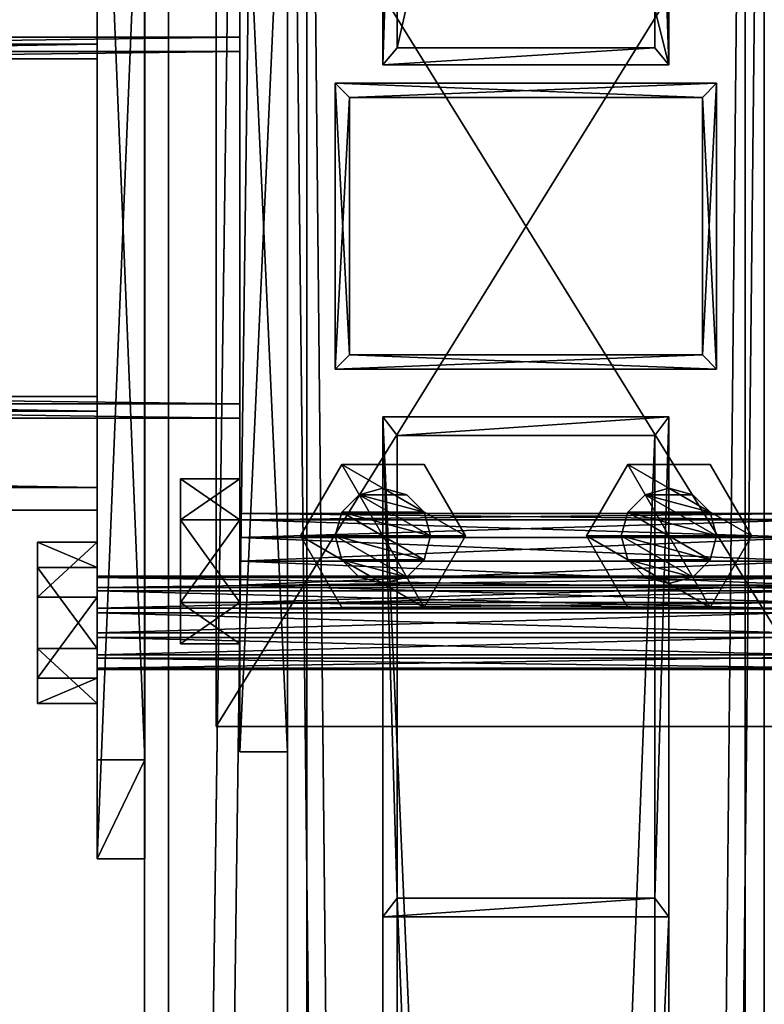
# Model space of a CAD drawing. Header units: millimetres. Extents: x -333 to 67333, y -930 to 39730.
# Tile 417 of 656: x 22194 to 22350, y 8987 to 9194. Entities that reach past the tile are written whole.
import ezdxf

# ---------------------------------------------------------------- set-up
doc = ezdxf.new("R2010")
doc.units = ezdxf.units.MM
for name, color, linetype in [('2', 7, 'Continuous'), ('3', 7, 'Continuous'), ('5', 7, 'Continuous'), ('6', 7, 'Continuous'), ('8', 7, 'Continuous'), ('95', 7, 'Continuous'), ('99', 7, 'Continuous')]:
    doc.layers.add(name, color=color, linetype=linetype)

msp = doc.modelspace()

# ---------------------------------------------------------------- meshes
at = {"layer": '2', "color": 20}
mesh = msp.add_polyface(dxfattribs=at)
corners = [(22337, 9177.3, 5014.92), (22337, 9123.3, 5003.44), (22337, 9123.3, 3539.41), (22337, 9177.3, 3539.41), (22263, 9123.3, 5003.44), (22263, 9123.3, 3539.41), (22263, 9177.3, 5014.92), (22263, 9177.3, 3539.41), (22340, 9180.3, 5015.55), (22260, 9180.3, 5015.55), (22260, 9180.3, 3539.41), (22340, 9180.3, 3539.41), (22260, 9120.3, 5002.8), (22260, 9120.3, 3539.41), (22340, 9120.3, 5002.8), (22340, 9120.3, 3539.41)]
mesh.append_faces([[corners[k] for k in face] for face in [(0, 2, 3, 3), (1, 5, 2, 2), (4, 7, 5, 5), (6, 3, 7, 7), (8, 10, 11, 11), (9, 13, 10, 10), (12, 15, 13, 13), (14, 11, 15, 15)]], dxfattribs={"vtx0": -1, "color": 20})
mesh.append_faces([[corners[k] for k in face] for face in [(9, 6, 12, 12), (6, 8, 0, 0), (0, 8, 1, 1), (12, 4, 14, 14), (4, 12, 6, 6), (14, 1, 8, 8), (11, 3, 15, 15), (3, 10, 7, 7), (7, 10, 5, 5), (15, 2, 13, 13), (2, 15, 3, 3), (13, 5, 10, 10)]], dxfattribs={"vtx0": -1, "vtx1": -1, "color": 20})
mesh.append_faces([[corners[k] for k in face] for face in [(6, 9, 8, 8), (14, 4, 1, 1), (3, 11, 10, 10), (13, 2, 5, 5)]], dxfattribs={"vtx0": -1, "vtx2": -1, "vtx3": -1, "color": 20})
mesh.append_faces([[corners[k] for k in face] for face in [(0, 1, 2, 2), (1, 4, 5, 5), (4, 6, 7, 7), (6, 0, 3, 3), (8, 9, 10, 10), (9, 12, 13, 13), (12, 14, 15, 15), (14, 8, 11, 11)]], dxfattribs={"vtx2": -1, "vtx3": -1, "color": 20})
mesh = msp.add_polyface(dxfattribs=at)
corners = [(22337, 9177.3, 3519.41), (22337, 9123.3, 3519.41), (22337, 9123.3, 3080), (22337, 9177.3, 3080), (22263, 9123.3, 3519.41), (22263, 9123.3, 3080), (22263, 9177.3, 3519.41), (22263, 9177.3, 3080), (22340, 9180.3, 3519.41), (22260, 9180.3, 3519.41), (22260, 9180.3, 3080), (22340, 9180.3, 3080), (22260, 9120.3, 3519.41), (22260, 9120.3, 3080), (22340, 9120.3, 3519.41), (22340, 9120.3, 3080)]
mesh.append_faces([[corners[k] for k in face] for face in [(0, 2, 3, 3), (1, 5, 2, 2), (4, 7, 5, 5), (6, 3, 7, 7), (8, 10, 11, 11), (9, 13, 10, 10), (12, 15, 13, 13), (14, 11, 15, 15)]], dxfattribs={"vtx0": -1, "color": 20})
mesh.append_faces([[corners[k] for k in face] for face in [(9, 6, 12, 12), (6, 8, 0, 0), (0, 8, 1, 1), (12, 4, 14, 14), (4, 12, 6, 6), (14, 1, 8, 8), (11, 3, 15, 15), (3, 10, 7, 7), (7, 10, 5, 5), (15, 2, 13, 13), (2, 15, 3, 3), (13, 5, 10, 10)]], dxfattribs={"vtx0": -1, "vtx1": -1, "color": 20})
mesh.append_faces([[corners[k] for k in face] for face in [(6, 9, 8, 8), (14, 4, 1, 1), (3, 11, 10, 10), (13, 2, 5, 5)]], dxfattribs={"vtx0": -1, "vtx2": -1, "vtx3": -1, "color": 20})
mesh.append_faces([[corners[k] for k in face] for face in [(0, 1, 2, 2), (1, 4, 5, 5), (4, 6, 7, 7), (6, 0, 3, 3), (8, 9, 10, 10), (9, 12, 13, 13), (12, 14, 15, 15), (14, 8, 11, 11)]], dxfattribs={"vtx2": -1, "vtx3": -1, "color": 20})
at = {"layer": '3', "color": 91}
mesh = msp.add_polyface(dxfattribs=at)
corners = [(22240, 9187, 2983), (22240, 9113, 2983), (16760, 9113, 2983), (16760, 9187, 2983), (22240, 9113, 3057), (16760, 9113, 3057), (22240, 9187, 3057), (16760, 9187, 3057), (22240, 9190, 2980), (22240, 9190, 3060), (16760, 9190, 3060), (16760, 9190, 2980), (22240, 9110, 3060), (16760, 9110, 3060), (22240, 9110, 2980), (16760, 9110, 2980)]
mesh.append_faces([[corners[k] for k in face] for face in [(0, 2, 3, 3), (1, 5, 2, 2), (4, 7, 5, 5), (6, 3, 7, 7), (8, 10, 11, 11), (9, 13, 10, 10), (12, 15, 13, 13), (14, 11, 15, 15)]], dxfattribs={"vtx0": -1, "color": 91})
mesh.append_faces([[corners[k] for k in face] for face in [(9, 6, 12, 12), (6, 8, 0, 0), (0, 8, 1, 1), (12, 4, 14, 14), (4, 12, 6, 6), (14, 1, 8, 8), (11, 3, 15, 15), (3, 10, 7, 7), (7, 10, 5, 5), (15, 2, 13, 13), (2, 15, 3, 3), (13, 5, 10, 10)]], dxfattribs={"vtx0": -1, "vtx1": -1, "color": 91})
mesh.append_faces([[corners[k] for k in face] for face in [(6, 9, 8, 8), (14, 4, 1, 1), (3, 11, 10, 10), (13, 2, 5, 5)]], dxfattribs={"vtx0": -1, "vtx2": -1, "vtx3": -1, "color": 91})
mesh.append_faces([[corners[k] for k in face] for face in [(0, 1, 2, 2), (1, 4, 5, 5), (4, 6, 7, 7), (6, 0, 3, 3), (8, 9, 10, 10), (9, 12, 13, 13), (12, 14, 15, 15), (14, 8, 11, 11)]], dxfattribs={"vtx2": -1, "vtx3": -1, "color": 91})
at = {"layer": '5', "color": 131}
mesh = msp.add_polyface(dxfattribs=at)
corners = [(22346, 185.3, 2984), (22254, 185.3, 2984), (22254, 9385, 2984), (22346, 9385, 2984), (22254, 185.3, 3076), (22254, 9385, 3076), (22346, 185.3, 3076), (22346, 9385, 3076), (22350, 185.3, 2980), (22350, 185.3, 3080), (22350, 9385, 3080), (22350, 9385, 2980), (22250, 185.3, 3080), (22250, 9385, 3080), (22250, 185.3, 2980), (22250, 9385, 2980)]
mesh.append_faces([[corners[k] for k in face] for face in [(0, 2, 3, 3), (1, 5, 2, 2), (4, 7, 5, 5), (6, 3, 7, 7), (8, 10, 11, 11), (9, 13, 10, 10), (12, 15, 13, 13), (14, 11, 15, 15)]], dxfattribs={"vtx0": -1, "color": 131})
mesh.append_faces([[corners[k] for k in face] for face in [(9, 6, 12, 12), (6, 8, 0, 0), (0, 8, 1, 1), (12, 4, 14, 14), (4, 12, 6, 6), (14, 1, 8, 8), (11, 3, 15, 15), (3, 10, 7, 7), (7, 10, 5, 5), (15, 2, 13, 13), (2, 15, 3, 3), (13, 5, 10, 10)]], dxfattribs={"vtx0": -1, "vtx1": -1, "color": 131})
mesh.append_faces([[corners[k] for k in face] for face in [(6, 9, 8, 8), (14, 4, 1, 1), (3, 11, 10, 10), (13, 2, 5, 5)]], dxfattribs={"vtx0": -1, "vtx2": -1, "vtx3": -1, "color": 131})
mesh.append_faces([[corners[k] for k in face] for face in [(0, 1, 2, 2), (1, 4, 5, 5), (4, 6, 7, 7), (6, 0, 3, 3), (8, 9, 10, 10), (9, 12, 13, 13), (12, 14, 15, 15), (14, 8, 11, 11)]], dxfattribs={"vtx2": -1, "vtx3": -1, "color": 131})
mesh = msp.add_polyface(dxfattribs=at)
corners = [(16790.02, 9114.57, 5036.37), (16790.02, 9204.56, 5055.5), (22210.03, 9204.56, 5055.5), (22210.03, 9114.57, 5036.37), (16790.02, 9185.43, 5145.49), (22210.03, 9185.43, 5145.49), (16790.02, 9095.44, 5126.36), (22210.03, 9095.44, 5126.36), (16790.02, 9111.49, 5031.63), (16790.02, 9090.7, 5129.44), (22210.03, 9090.7, 5129.44), (22210.03, 9111.49, 5031.63), (16790.02, 9188.51, 5150.24), (22210.03, 9188.51, 5150.24), (16790.02, 9209.3, 5052.42), (22210.03, 9209.3, 5052.42)]
mesh.append_faces([[corners[k] for k in face] for face in [(0, 2, 3, 3), (1, 5, 2, 2), (4, 7, 5, 5), (6, 3, 7, 7), (8, 10, 11, 11), (9, 13, 10, 10), (12, 15, 13, 13), (14, 11, 15, 15)]], dxfattribs={"vtx0": -1, "color": 131})
mesh.append_faces([[corners[k] for k in face] for face in [(9, 6, 12, 12), (6, 8, 0, 0), (0, 8, 1, 1), (12, 4, 14, 14), (4, 12, 6, 6), (11, 3, 15, 15), (3, 10, 7, 7), (13, 7, 10, 10)]], dxfattribs={"vtx0": -1, "vtx1": -1, "color": 131})
mesh.append_faces([[corners[k] for k in face] for face in [(6, 9, 8, 8), (1, 8, 14, 14), (14, 4, 1, 1), (3, 11, 10, 10), (15, 3, 2, 2), (2, 13, 15, 15), (13, 2, 5, 5), (13, 5, 7, 7)]], dxfattribs={"vtx0": -1, "vtx2": -1, "vtx3": -1, "color": 131})
mesh.append_faces([[corners[k] for k in face] for face in [(0, 1, 2, 2), (1, 4, 5, 5), (4, 6, 7, 7), (6, 0, 3, 3), (8, 9, 10, 10), (9, 12, 13, 13), (12, 14, 15, 15), (14, 8, 11, 11)]], dxfattribs={"vtx2": -1, "vtx3": -1, "color": 131})
at = {"layer": '6', "color": 2}
mesh = msp.add_polyface(dxfattribs=at)
corners = [(22380, 19380.14, 7183.53), (22220, 19380.14, 7183.53), (22220, 7954.94, 4755.1), (22380, 7954.94, 4755.1), (22380, 19380.14, 7347.1), (22380, 7921.68, 4911.61), (22220, 19380.14, 7347.1), (22220, 7921.68, 4911.61), (22225, 7953.9, 4759.99), (22375, 7953.9, 4759.99), (22375, 7922.72, 4906.72), (22225, 7922.72, 4906.72), (22375, 19380.14, 7188.64), (22375, 19380.14, 7341.99), (22225, 19380.14, 7188.64), (22225, 19380.14, 7341.99)]
mesh.append_faces([[corners[k] for k in face] for face in [(0, 2, 3, 3), (4, 3, 5, 5), (6, 5, 7, 7), (1, 7, 2, 2), (12, 10, 9, 9), (14, 9, 8, 8), (15, 8, 11, 11), (13, 11, 10, 10)]], dxfattribs={"vtx0": -1, "color": 2})
mesh.append_faces([[corners[k] for k in face] for face in [(2, 8, 3, 3), (8, 7, 11, 11), (11, 7, 10, 10), (3, 9, 5, 5), (9, 3, 8, 8), (5, 10, 7, 7), (0, 12, 1, 1), (12, 4, 13, 13), (13, 4, 15, 15), (1, 14, 6, 6), (14, 1, 12, 12), (6, 15, 4, 4)]], dxfattribs={"vtx0": -1, "vtx1": -1, "color": 2})
mesh.append_faces([[corners[k] for k in face] for face in [(8, 2, 7, 7), (5, 9, 10, 10), (12, 0, 4, 4), (6, 14, 15, 15)]], dxfattribs={"vtx0": -1, "vtx2": -1, "vtx3": -1, "color": 2})
mesh.append_faces([[corners[k] for k in face] for face in [(0, 1, 2, 2), (4, 0, 3, 3), (6, 4, 5, 5), (1, 6, 7, 7), (12, 13, 10, 10), (14, 12, 9, 9), (15, 14, 8, 8), (13, 15, 11, 11)]], dxfattribs={"vtx2": -1, "vtx3": -1, "color": 2})
at = {"layer": '8', "color": 253}
mesh = msp.add_polyface(dxfattribs=at)
corners = [(22273, 9489.49, 3427.29), (22327, 9489.49, 3427.29), (22327, 9274.72, 3080), (22273, 9274.72, 3080), (22327, 9426.56, 3466.21), (22327, 9187.72, 3080), (22273, 9426.56, 3466.21), (22273, 9187.72, 3080), (22270, 9492.05, 3425.71), (22270, 9424.01, 3467.79), (22270, 9184.19, 3080), (22270, 9278.25, 3080), (22330, 9424.01, 3467.79), (22330, 9184.19, 3080), (22330, 9492.05, 3425.71), (22330, 9278.25, 3080)]
mesh.append_faces([[corners[k] for k in face] for face in [(0, 2, 3, 3), (1, 5, 2, 2), (4, 7, 5, 5), (6, 3, 7, 7), (8, 10, 11, 11), (9, 13, 10, 10), (12, 15, 13, 13), (14, 11, 15, 15)]], dxfattribs={"vtx0": -1, "color": 253})
mesh.append_faces([[corners[k] for k in face] for face in [(9, 6, 12, 12), (6, 8, 0, 0), (0, 8, 1, 1), (12, 4, 14, 14), (4, 12, 6, 6), (14, 1, 8, 8), (11, 3, 15, 15), (3, 10, 7, 7), (7, 10, 5, 5), (15, 2, 13, 13), (2, 15, 3, 3), (13, 5, 10, 10)]], dxfattribs={"vtx0": -1, "vtx1": -1, "color": 253})
mesh.append_faces([[corners[k] for k in face] for face in [(6, 9, 8, 8), (14, 4, 1, 1), (3, 11, 10, 10), (13, 2, 5, 5)]], dxfattribs={"vtx0": -1, "vtx2": -1, "vtx3": -1, "color": 253})
mesh.append_faces([[corners[k] for k in face] for face in [(0, 1, 2, 2), (1, 4, 5, 5), (4, 6, 7, 7), (6, 0, 3, 3), (8, 9, 10, 10), (9, 12, 13, 13), (12, 14, 15, 15), (14, 8, 11, 11)]], dxfattribs={"vtx2": -1, "vtx3": -1, "color": 253})
mesh = msp.add_polyface(dxfattribs=at)
corners = [(22327, 7643.02, 4688.8), (22273, 7643.02, 4688.8), (22273, 9009.3, 3080), (22327, 9009.3, 3080), (22273, 7725.26, 4706.28), (22273, 9106.38, 3080), (22327, 7725.26, 4706.28), (22327, 9106.38, 3080), (22330, 7639.68, 4688.1), (22330, 7728.59, 4706.99), (22330, 9110.32, 3080), (22330, 9005.36, 3080), (22270, 7728.59, 4706.99), (22270, 9110.32, 3080), (22270, 7639.68, 4688.1), (22270, 9005.36, 3080)]
mesh.append_faces([[corners[k] for k in face] for face in [(0, 2, 3, 3), (1, 5, 2, 2), (4, 7, 5, 5), (6, 3, 7, 7), (8, 10, 11, 11), (9, 13, 10, 10), (12, 15, 13, 13), (14, 11, 15, 15)]], dxfattribs={"vtx0": -1, "color": 253})
mesh.append_faces([[corners[k] for k in face] for face in [(9, 6, 12, 12), (6, 8, 0, 0), (0, 8, 1, 1), (12, 4, 14, 14), (4, 12, 6, 6), (14, 1, 8, 8), (11, 3, 15, 15), (3, 10, 7, 7), (7, 10, 5, 5), (15, 2, 13, 13), (2, 15, 3, 3), (13, 5, 10, 10)]], dxfattribs={"vtx0": -1, "vtx1": -1, "color": 253})
mesh.append_faces([[corners[k] for k in face] for face in [(6, 9, 8, 8), (14, 4, 1, 1), (3, 11, 10, 10), (13, 2, 5, 5)]], dxfattribs={"vtx0": -1, "vtx2": -1, "vtx3": -1, "color": 253})
mesh.append_faces([[corners[k] for k in face] for face in [(0, 1, 2, 2), (1, 4, 5, 5), (4, 6, 7, 7), (6, 0, 3, 3), (8, 9, 10, 10), (9, 12, 13, 13), (12, 14, 15, 15), (14, 8, 11, 11)]], dxfattribs={"vtx2": -1, "vtx3": -1, "color": 253})
at = {"layer": '95', "color": 7}
mesh = msp.add_polyface(dxfattribs=at)
corners = [(22210.03, 9076.85, 5075.34), (22210.03, 9076.58, 5070.17), (22390.03, 9076.58, 5070.17), (22390.03, 9076.85, 5075.34), (22210.03, 9073.76, 5065.83), (22390.03, 9073.76, 5065.83), (22210.03, 9069.15, 5063.48), (22390.03, 9069.15, 5063.48), (22210.03, 9063.98, 5063.75), (22390.03, 9063.98, 5063.75), (22210.03, 9059.64, 5066.57), (22390.03, 9059.64, 5066.57), (22210.03, 9057.29, 5071.18), (22390.03, 9057.29, 5071.18), (22210.03, 9057.56, 5076.35), (22390.03, 9057.56, 5076.35), (22210.03, 9060.38, 5080.69), (22390.03, 9060.38, 5080.69), (22210.03, 9064.99, 5083.04), (22390.03, 9064.99, 5083.04), (22210.03, 9070.16, 5082.77), (22390.03, 9070.16, 5082.77), (22210.03, 9074.5, 5079.95), (22390.03, 9074.5, 5079.95), (22390.03, 9084.01, 5076.86), (22390.03, 9078.66, 5060.39), (22402.53, 9078.66, 5060.39), (22402.53, 9084.01, 5076.86), (22390.03, 9061.71, 5056.79), (22402.53, 9061.71, 5056.79), (22390.03, 9050.13, 5069.66), (22402.53, 9050.13, 5069.66), (22390.03, 9055.48, 5086.13), (22402.53, 9055.48, 5086.13), (22390.03, 9072.42, 5089.73), (22402.53, 9072.42, 5089.73), (22197.53, 9084.01, 5076.86), (22197.53, 9078.66, 5060.39), (22210.03, 9078.66, 5060.39), (22210.03, 9084.01, 5076.86), (22197.53, 9061.71, 5056.79), (22210.03, 9061.71, 5056.79), (22197.53, 9050.13, 5069.66), (22210.03, 9050.13, 5069.66), (22197.53, 9055.48, 5086.13), (22210.03, 9055.48, 5086.13), (22197.53, 9072.42, 5089.73), (22210.03, 9072.42, 5089.73), (22210.03, 9243.13, 5110.68), (22210.03, 9242.86, 5105.51), (22390.03, 9242.86, 5105.51), (22390.03, 9243.13, 5110.68), (22210.03, 9240.04, 5101.17), (22390.03, 9240.04, 5101.17), (22210.03, 9235.43, 5098.82), (22390.03, 9235.43, 5098.82), (22210.03, 9230.26, 5099.09), (22390.03, 9230.26, 5099.09), (22210.03, 9225.92, 5101.91), (22390.03, 9225.92, 5101.91), (22210.03, 9223.57, 5106.53), (22390.03, 9223.57, 5106.53), (22210.03, 9223.84, 5111.69), (22390.03, 9223.84, 5111.69), (22210.03, 9226.66, 5116.04), (22390.03, 9226.66, 5116.04), (22210.03, 9231.27, 5118.39), (22390.03, 9231.27, 5118.39), (22210.03, 9236.44, 5118.12), (22390.03, 9236.44, 5118.12), (22210.03, 9240.78, 5115.3), (22390.03, 9240.78, 5115.3), (22390.03, 9250.29, 5112.21), (22390.03, 9244.94, 5095.73), (22402.53, 9244.94, 5095.73), (22402.53, 9250.29, 5112.21), (22390.03, 9228, 5092.13), (22402.53, 9228, 5092.13), (22390.03, 9216.41, 5105), (22402.53, 9216.41, 5105), (22390.03, 9221.76, 5121.48), (22402.53, 9221.76, 5121.48), (22390.03, 9238.7, 5125.08), (22402.53, 9238.7, 5125.08), (22197.53, 9250.29, 5112.21), (22197.53, 9244.94, 5095.73), (22210.03, 9244.94, 5095.73), (22210.03, 9250.29, 5112.21), (22197.53, 9228, 5092.13), (22210.03, 9228, 5092.13), (22197.53, 9216.41, 5105), (22210.03, 9216.41, 5105), (22197.53, 9221.76, 5121.48), (22210.03, 9221.76, 5121.48), (22197.53, 9238.7, 5125.08), (22210.03, 9238.7, 5125.08)]
mesh.append_faces([[corners[k] for k in face] for face in [(0, 2, 3, 3), (1, 5, 2, 2), (4, 7, 5, 5), (6, 9, 7, 7), (8, 11, 9, 9), (10, 13, 11, 11), (12, 15, 13, 13), (14, 17, 15, 15), (16, 19, 17, 17), (18, 21, 19, 19), (20, 23, 21, 21), (22, 3, 23, 23), (4, 8, 6, 6), (16, 20, 18, 18), (23, 19, 21, 21), (9, 5, 7, 7), (24, 26, 27, 27), (25, 29, 26, 26), (28, 31, 29, 29), (30, 33, 31, 31), (32, 35, 33, 33), (34, 27, 35, 35), (25, 30, 28, 28), (32, 24, 34, 34), (27, 33, 35, 35), (31, 26, 29, 29), (36, 38, 39, 39), (37, 41, 38, 38), (40, 43, 41, 41), (42, 45, 43, 43), (44, 47, 45, 45), (46, 39, 47, 47), (37, 42, 40, 40), (44, 36, 46, 46), (39, 45, 47, 47), (43, 38, 41, 41), (48, 50, 51, 51), (49, 53, 50, 50), (52, 55, 53, 53), (54, 57, 55, 55), (56, 59, 57, 57), (58, 61, 59, 59), (60, 63, 61, 61), (62, 65, 63, 63), (64, 67, 65, 65), (66, 69, 67, 67), (68, 71, 69, 69), (70, 51, 71, 71), (52, 56, 54, 54), (64, 68, 66, 66), (71, 67, 69, 69), (57, 53, 55, 55), (72, 74, 75, 75), (73, 77, 74, 74), (76, 79, 77, 77), (78, 81, 79, 79), (80, 83, 81, 81), (82, 75, 83, 83), (73, 78, 76, 76), (80, 72, 82, 82), (75, 81, 83, 83), (79, 74, 77, 77), (84, 86, 87, 87), (85, 89, 86, 86), (88, 91, 89, 89), (90, 93, 91, 91), (92, 95, 93, 93), (94, 87, 95, 95), (85, 90, 88, 88), (92, 84, 94, 94), (87, 93, 95, 95), (91, 86, 89, 89)]], dxfattribs={"vtx0": -1, "color": 7})
mesh.append_faces([[corners[k] for k in face] for face in [(8, 4, 10, 10), (10, 1, 12, 12), (12, 0, 14, 14), (14, 22, 16, 16), (19, 23, 17, 17), (17, 23, 15, 15), (15, 3, 13, 13), (13, 5, 11, 11), (11, 5, 9, 9), (30, 24, 32, 32), (33, 26, 31, 31), (42, 37, 44, 44), (45, 39, 43, 43), (56, 52, 58, 58), (58, 49, 60, 60), (60, 48, 62, 62), (62, 70, 64, 64), (67, 71, 65, 65), (65, 71, 63, 63), (63, 51, 61, 61), (61, 53, 59, 59), (59, 53, 57, 57), (78, 72, 80, 80), (81, 74, 79, 79), (90, 85, 92, 92), (93, 87, 91, 91)]], dxfattribs={"vtx0": -1, "vtx1": -1, "color": 7})
mesh.append_faces([[corners[k] for k in face] for face in [(10, 4, 1, 1), (12, 1, 0, 0), (14, 0, 22, 22), (16, 22, 20, 20), (15, 23, 3, 3), (13, 3, 2, 2), (13, 2, 5, 5), (30, 25, 24, 24), (33, 27, 26, 26), (44, 37, 36, 36), (43, 39, 38, 38), (58, 52, 49, 49), (60, 49, 48, 48), (62, 48, 70, 70), (64, 70, 68, 68), (63, 71, 51, 51), (61, 51, 50, 50), (61, 50, 53, 53), (78, 73, 72, 72), (81, 75, 74, 74), (92, 85, 84, 84), (91, 87, 86, 86)]], dxfattribs={"vtx0": -1, "vtx2": -1, "vtx3": -1, "color": 7})
mesh.append_faces([[corners[k] for k in face] for face in [(0, 1, 2, 2), (1, 4, 5, 5), (4, 6, 7, 7), (6, 8, 9, 9), (8, 10, 11, 11), (10, 12, 13, 13), (12, 14, 15, 15), (14, 16, 17, 17), (16, 18, 19, 19), (18, 20, 21, 21), (20, 22, 23, 23), (22, 0, 3, 3), (24, 25, 26, 26), (25, 28, 29, 29), (28, 30, 31, 31), (30, 32, 33, 33), (32, 34, 35, 35), (34, 24, 27, 27), (36, 37, 38, 38), (37, 40, 41, 41), (40, 42, 43, 43), (42, 44, 45, 45), (44, 46, 47, 47), (46, 36, 39, 39), (48, 49, 50, 50), (49, 52, 53, 53), (52, 54, 55, 55), (54, 56, 57, 57), (56, 58, 59, 59), (58, 60, 61, 61), (60, 62, 63, 63), (62, 64, 65, 65), (64, 66, 67, 67), (66, 68, 69, 69), (68, 70, 71, 71), (70, 48, 51, 51), (72, 73, 74, 74), (73, 76, 77, 77), (76, 78, 79, 79), (78, 80, 81, 81), (80, 82, 83, 83), (82, 72, 75, 75), (84, 85, 86, 86), (85, 88, 89, 89), (88, 90, 91, 91), (90, 92, 93, 93), (92, 94, 95, 95), (94, 84, 87, 87)]], dxfattribs={"vtx2": -1, "vtx3": -1, "color": 7})
mesh = msp.add_polyface(dxfattribs=at)
corners = [(22240, 9090, 3020), (22240, 9088.66, 3015), (22360, 9088.66, 3015), (22360, 9090, 3020), (22240, 9085, 3011.34), (22360, 9085, 3011.34), (22240, 9080, 3010), (22360, 9080, 3010), (22240, 9075, 3011.34), (22360, 9075, 3011.34), (22240, 9071.34, 3015), (22360, 9071.34, 3015), (22240, 9070, 3020), (22360, 9070, 3020), (22240, 9071.34, 3025), (22360, 9071.34, 3025), (22240, 9075, 3028.66), (22360, 9075, 3028.66), (22240, 9080, 3030), (22360, 9080, 3030), (22240, 9085, 3028.66), (22360, 9085, 3028.66), (22240, 9088.66, 3025), (22360, 9088.66, 3025), (22360, 9097.32, 3020), (22360, 9088.66, 3005), (22372.5, 9088.66, 3005), (22372.5, 9097.32, 3020), (22360, 9071.34, 3005), (22372.5, 9071.34, 3005), (22360, 9062.68, 3020), (22372.5, 9062.68, 3020), (22360, 9071.34, 3035), (22372.5, 9071.34, 3035), (22360, 9088.66, 3035), (22372.5, 9088.66, 3035), (22227.5, 9097.32, 3020), (22227.5, 9088.66, 3005), (22240, 9088.66, 3005), (22240, 9097.32, 3020), (22227.5, 9071.34, 3005), (22240, 9071.34, 3005), (22227.5, 9062.68, 3020), (22240, 9062.68, 3020), (22227.5, 9071.34, 3035), (22240, 9071.34, 3035), (22227.5, 9088.66, 3035), (22240, 9088.66, 3035), (22240, 9230, 3020), (22240, 9228.66, 3015), (22360, 9228.66, 3015), (22360, 9230, 3020), (22240, 9225, 3011.34), (22360, 9225, 3011.34), (22240, 9220, 3010), (22360, 9220, 3010), (22240, 9215, 3011.34), (22360, 9215, 3011.34), (22240, 9211.34, 3015), (22360, 9211.34, 3015), (22240, 9210, 3020), (22360, 9210, 3020), (22240, 9211.34, 3025), (22360, 9211.34, 3025), (22240, 9215, 3028.66), (22360, 9215, 3028.66), (22240, 9220, 3030), (22360, 9220, 3030), (22240, 9225, 3028.66), (22360, 9225, 3028.66), (22240, 9228.66, 3025), (22360, 9228.66, 3025), (22360, 9237.32, 3020), (22360, 9228.66, 3005), (22372.5, 9228.66, 3005), (22372.5, 9237.32, 3020), (22360, 9211.34, 3005), (22372.5, 9211.34, 3005), (22360, 9202.68, 3020), (22372.5, 9202.68, 3020), (22360, 9211.34, 3035), (22372.5, 9211.34, 3035), (22360, 9228.66, 3035), (22372.5, 9228.66, 3035), (22227.5, 9237.32, 3020), (22227.5, 9228.66, 3005), (22240, 9228.66, 3005), (22240, 9237.32, 3020), (22227.5, 9211.34, 3005), (22240, 9211.34, 3005), (22227.5, 9202.68, 3020), (22240, 9202.68, 3020), (22227.5, 9211.34, 3035), (22240, 9211.34, 3035), (22227.5, 9228.66, 3035), (22240, 9228.66, 3035)]
mesh.append_faces([[corners[k] for k in face] for face in [(0, 2, 3, 3), (1, 5, 2, 2), (4, 7, 5, 5), (6, 9, 7, 7), (8, 11, 9, 9), (10, 13, 11, 11), (12, 15, 13, 13), (14, 17, 15, 15), (16, 19, 17, 17), (18, 21, 19, 19), (20, 23, 21, 21), (22, 3, 23, 23), (4, 8, 6, 6), (16, 20, 18, 18), (23, 19, 21, 21), (11, 7, 9, 9), (24, 26, 27, 27), (25, 29, 26, 26), (28, 31, 29, 29), (30, 33, 31, 31), (32, 35, 33, 33), (34, 27, 35, 35), (25, 30, 28, 28), (32, 24, 34, 34), (27, 33, 35, 35), (31, 26, 29, 29), (36, 38, 39, 39), (37, 41, 38, 38), (40, 43, 41, 41), (42, 45, 43, 43), (44, 47, 45, 45), (46, 39, 47, 47), (37, 42, 40, 40), (44, 36, 46, 46), (39, 45, 47, 47), (43, 38, 41, 41), (48, 50, 51, 51), (49, 53, 50, 50), (52, 55, 53, 53), (54, 57, 55, 55), (56, 59, 57, 57), (58, 61, 59, 59), (60, 63, 61, 61), (62, 65, 63, 63), (64, 67, 65, 65), (66, 69, 67, 67), (68, 71, 69, 69), (70, 51, 71, 71), (52, 56, 54, 54), (64, 68, 66, 66), (71, 67, 69, 69), (59, 55, 57, 57), (72, 74, 75, 75), (73, 77, 74, 74), (76, 79, 77, 77), (78, 81, 79, 79), (80, 83, 81, 81), (82, 75, 83, 83), (73, 78, 76, 76), (80, 72, 82, 82), (75, 81, 83, 83), (79, 74, 77, 77), (84, 86, 87, 87), (85, 89, 86, 86), (88, 91, 89, 89), (90, 93, 91, 91), (92, 95, 93, 93), (94, 87, 95, 95), (85, 90, 88, 88), (92, 84, 94, 94), (87, 93, 95, 95), (91, 86, 89, 89)]], dxfattribs={"vtx0": -1, "color": 7})
mesh.append_faces([[corners[k] for k in face] for face in [(8, 4, 10, 10), (10, 4, 12, 12), (12, 0, 14, 14), (14, 22, 16, 16), (19, 23, 17, 17), (17, 3, 15, 15), (15, 2, 13, 13), (13, 5, 11, 11), (30, 24, 32, 32), (33, 26, 31, 31), (42, 36, 44, 44), (45, 38, 43, 43), (56, 52, 58, 58), (58, 49, 60, 60), (60, 48, 62, 62), (62, 70, 64, 64), (67, 71, 65, 65), (65, 51, 63, 63), (63, 50, 61, 61), (61, 53, 59, 59), (78, 72, 80, 80), (81, 74, 79, 79), (90, 84, 92, 92), (93, 86, 91, 91)]], dxfattribs={"vtx0": -1, "vtx1": -1, "color": 7})
mesh.append_faces([[corners[k] for k in face] for face in [(12, 4, 1, 1), (12, 1, 0, 0), (14, 0, 22, 22), (16, 22, 20, 20), (17, 23, 3, 3), (15, 3, 2, 2), (13, 2, 5, 5), (11, 5, 7, 7), (30, 25, 24, 24), (33, 27, 26, 26), (42, 37, 36, 36), (45, 39, 38, 38), (58, 52, 49, 49), (60, 49, 48, 48), (62, 48, 70, 70), (64, 70, 68, 68), (65, 71, 51, 51), (63, 51, 50, 50), (61, 50, 53, 53), (59, 53, 55, 55), (78, 73, 72, 72), (81, 75, 74, 74), (90, 85, 84, 84), (93, 87, 86, 86)]], dxfattribs={"vtx0": -1, "vtx2": -1, "vtx3": -1, "color": 7})
mesh.append_faces([[corners[k] for k in face] for face in [(0, 1, 2, 2), (1, 4, 5, 5), (4, 6, 7, 7), (6, 8, 9, 9), (8, 10, 11, 11), (10, 12, 13, 13), (12, 14, 15, 15), (14, 16, 17, 17), (16, 18, 19, 19), (18, 20, 21, 21), (20, 22, 23, 23), (22, 0, 3, 3), (24, 25, 26, 26), (25, 28, 29, 29), (28, 30, 31, 31), (30, 32, 33, 33), (32, 34, 35, 35), (34, 24, 27, 27), (36, 37, 38, 38), (37, 40, 41, 41), (40, 42, 43, 43), (42, 44, 45, 45), (44, 46, 47, 47), (46, 36, 39, 39), (48, 49, 50, 50), (49, 52, 53, 53), (52, 54, 55, 55), (54, 56, 57, 57), (56, 58, 59, 59), (58, 60, 61, 61), (60, 62, 63, 63), (62, 64, 65, 65), (64, 66, 67, 67), (66, 68, 69, 69), (68, 70, 71, 71), (70, 48, 51, 51), (72, 73, 74, 74), (73, 76, 77, 77), (76, 78, 79, 79), (78, 80, 81, 81), (80, 82, 83, 83), (82, 72, 75, 75), (84, 85, 86, 86), (85, 88, 89, 89), (88, 90, 91, 91), (90, 92, 93, 93), (92, 94, 95, 95), (94, 84, 87, 87)]], dxfattribs={"vtx2": -1, "vtx3": -1, "color": 7})
mesh = msp.add_polyface(dxfattribs=at)
corners = [(22270, 9075.3, 3519.41), (22265, 9076.64, 3519.41), (22265, 9076.64, 3539.41), (22270, 9075.3, 3539.41), (22261.34, 9080.3, 3519.41), (22261.34, 9080.3, 3539.41), (22260, 9085.3, 3519.41), (22260, 9085.3, 3539.41), (22261.34, 9090.3, 3519.41), (22261.34, 9090.3, 3539.41), (22265, 9093.96, 3519.41), (22265, 9093.96, 3539.41), (22270, 9095.3, 3519.41), (22270, 9095.3, 3539.41), (22275, 9076.64, 3519.41), (22278.66, 9080.3, 3519.41), (22280, 9085.3, 3519.41), (22278.66, 9090.3, 3519.41), (22280, 9085.3, 3539.41), (22278.66, 9080.3, 3539.41), (22275, 9076.64, 3539.41), (22278.66, 9070.3, 3539.41), (22261.34, 9070.3, 3539.41), (22261.34, 9070.3, 3551.91), (22252.68, 9085.3, 3539.41), (22252.68, 9085.3, 3551.91), (22261.34, 9100.3, 3539.41), (22261.34, 9100.3, 3551.91), (22278.66, 9100.3, 3551.91), (22287.32, 9085.3, 3539.41), (22278.66, 9070.3, 3551.91), (22278.66, 9070.3, 3506.91), (22261.34, 9070.3, 3506.91), (22261.34, 9070.3, 3519.41), (22252.68, 9085.3, 3506.91), (22252.68, 9085.3, 3519.41), (22261.34, 9100.3, 3506.91), (22261.34, 9100.3, 3519.41), (22278.66, 9100.3, 3519.41), (22287.32, 9085.3, 3506.91), (22278.66, 9070.3, 3519.41)]
mesh.append_faces([[corners[k] for k in face] for face in [(0, 2, 3, 3), (1, 5, 2, 2), (4, 7, 5, 5), (6, 9, 7, 7), (8, 11, 9, 9), (10, 13, 11, 11), (14, 1, 0, 0), (5, 3, 2, 2), (22, 25, 23, 23), (24, 27, 25, 25), (26, 28, 27, 27), (21, 24, 22, 22), (25, 30, 23, 23), (32, 35, 33, 33), (34, 37, 35, 35), (36, 38, 37, 37), (31, 34, 32, 32), (35, 40, 33, 33)]], dxfattribs={"vtx0": -1, "color": 7})
mesh.append_faces([[corners[k] for k in face] for face in [(1, 14, 4, 4), (4, 15, 6, 6), (6, 16, 8, 8), (8, 17, 10, 10), (11, 18, 9, 9), (9, 19, 7, 7), (7, 20, 5, 5), (24, 29, 26, 26), (27, 30, 25, 25), (34, 39, 36, 36), (37, 40, 35, 35)]], dxfattribs={"vtx0": -1, "vtx1": -1, "color": 7})
mesh.append_faces([[corners[k] for k in face] for face in [(5, 20, 3, 3)]], dxfattribs={"vtx0": -1, "vtx2": -1, "vtx3": -1, "color": 7})
mesh.append_faces([[corners[k] for k in face] for face in [(0, 1, 2, 2), (1, 4, 5, 5), (4, 6, 7, 7), (6, 8, 9, 9), (8, 10, 11, 11), (10, 12, 13, 13), (21, 22, 23, 23), (22, 24, 25, 25), (24, 26, 27, 27), (31, 32, 33, 33), (32, 34, 35, 35), (34, 36, 37, 37)]], dxfattribs={"vtx2": -1, "vtx3": -1, "color": 7})
mesh = msp.add_polyface(dxfattribs=at)
corners = [(22280, 9085.3, 3519.41), (22278.66, 9080.3, 3519.41), (22278.66, 9080.3, 3539.41), (22280, 9085.3, 3539.41), (22275, 9076.64, 3519.41), (22275, 9076.64, 3539.41), (22270, 9075.3, 3519.41), (22270, 9075.3, 3539.41), (22270, 9095.3, 3519.41), (22275, 9093.96, 3519.41), (22275, 9093.96, 3539.41), (22270, 9095.3, 3539.41), (22278.66, 9090.3, 3519.41), (22278.66, 9090.3, 3539.41), (22261.34, 9080.3, 3519.41), (22260, 9085.3, 3519.41), (22261.34, 9090.3, 3519.41), (22265, 9093.96, 3519.41), (22265, 9093.96, 3539.41), (22261.34, 9090.3, 3539.41), (22260, 9085.3, 3539.41), (22287.32, 9085.3, 3539.41), (22278.66, 9070.3, 3539.41), (22278.66, 9070.3, 3551.91), (22287.32, 9085.3, 3551.91), (22261.34, 9070.3, 3551.91), (22261.34, 9100.3, 3539.41), (22278.66, 9100.3, 3539.41), (22278.66, 9100.3, 3551.91), (22252.68, 9085.3, 3539.41), (22261.34, 9100.3, 3551.91), (22287.32, 9085.3, 3506.91), (22278.66, 9070.3, 3506.91), (22278.66, 9070.3, 3519.41), (22287.32, 9085.3, 3519.41), (22261.34, 9070.3, 3519.41), (22261.34, 9100.3, 3506.91), (22278.66, 9100.3, 3506.91), (22278.66, 9100.3, 3519.41), (22252.68, 9085.3, 3506.91), (22261.34, 9100.3, 3519.41)]
mesh.append_faces([[corners[k] for k in face] for face in [(0, 2, 3, 3), (1, 5, 2, 2), (4, 7, 5, 5), (8, 10, 11, 11), (9, 13, 10, 10), (12, 3, 13, 13), (8, 12, 9, 9), (10, 18, 11, 11), (21, 23, 24, 24), (22, 25, 23, 23), (27, 24, 28, 28), (26, 21, 27, 27), (24, 30, 28, 28), (31, 33, 34, 34), (32, 35, 33, 33), (37, 34, 38, 38), (36, 31, 37, 37), (34, 40, 38, 38)]], dxfattribs={"vtx0": -1, "color": 7})
mesh.append_faces([[corners[k] for k in face] for face in [(17, 12, 8, 8)]], dxfattribs={"vtx0": -1, "vtx1": -1, "color": 7})
mesh.append_faces([[corners[k] for k in face] for face in [(14, 4, 1, 1), (15, 1, 0, 0), (16, 0, 12, 12), (18, 10, 13, 13), (18, 13, 3, 3), (19, 3, 2, 2), (20, 2, 5, 5), (29, 22, 21, 21), (30, 24, 23, 23), (39, 32, 31, 31), (40, 34, 33, 33)]], dxfattribs={"vtx0": -1, "vtx2": -1, "vtx3": -1, "color": 7})
mesh.append_faces([[corners[k] for k in face] for face in [(0, 1, 2, 2), (1, 4, 5, 5), (4, 6, 7, 7), (8, 9, 10, 10), (9, 12, 13, 13), (12, 0, 3, 3), (21, 22, 23, 23), (26, 27, 28, 28), (27, 21, 24, 24), (31, 32, 33, 33), (36, 37, 38, 38), (37, 31, 34, 34)]], dxfattribs={"vtx2": -1, "vtx3": -1, "color": 7})
mesh = msp.add_polyface(dxfattribs=at)
corners = [(22330, 9075.3, 3519.41), (22325, 9076.64, 3519.41), (22325, 9076.64, 3539.41), (22330, 9075.3, 3539.41), (22321.34, 9080.3, 3519.41), (22321.34, 9080.3, 3539.41), (22320, 9085.3, 3519.41), (22320, 9085.3, 3539.41), (22321.34, 9090.3, 3519.41), (22321.34, 9090.3, 3539.41), (22325, 9093.96, 3519.41), (22325, 9093.96, 3539.41), (22330, 9095.3, 3519.41), (22330, 9095.3, 3539.41), (22335, 9076.64, 3519.41), (22338.66, 9080.3, 3519.41), (22340, 9085.3, 3519.41), (22338.66, 9090.3, 3519.41), (22338.66, 9090.3, 3539.41), (22340, 9085.3, 3539.41), (22338.66, 9080.3, 3539.41), (22335, 9076.64, 3539.41), (22338.66, 9070.3, 3539.41), (22321.34, 9070.3, 3539.41), (22321.34, 9070.3, 3551.91), (22312.68, 9085.3, 3539.41), (22312.68, 9085.3, 3551.91), (22321.34, 9100.3, 3539.41), (22321.34, 9100.3, 3551.91), (22338.66, 9100.3, 3551.91), (22347.32, 9085.3, 3539.41), (22338.66, 9070.3, 3551.91), (22338.66, 9070.3, 3506.91), (22321.34, 9070.3, 3506.91), (22321.34, 9070.3, 3519.41), (22312.68, 9085.3, 3506.91), (22312.68, 9085.3, 3519.41), (22321.34, 9100.3, 3506.91), (22321.34, 9100.3, 3519.41), (22338.66, 9100.3, 3519.41), (22347.32, 9085.3, 3506.91), (22338.66, 9070.3, 3519.41)]
mesh.append_faces([[corners[k] for k in face] for face in [(0, 2, 3, 3), (1, 5, 2, 2), (4, 7, 5, 5), (6, 9, 7, 7), (8, 11, 9, 9), (10, 13, 11, 11), (14, 1, 0, 0), (23, 26, 24, 24), (25, 28, 26, 26), (27, 29, 28, 28), (22, 25, 23, 23), (26, 31, 24, 24), (33, 36, 34, 34), (35, 38, 36, 36), (37, 39, 38, 38), (32, 35, 33, 33), (36, 41, 34, 34)]], dxfattribs={"vtx0": -1, "color": 7})
mesh.append_faces([[corners[k] for k in face] for face in [(1, 14, 4, 4), (4, 15, 6, 6), (6, 16, 8, 8), (8, 17, 10, 10), (13, 18, 11, 11), (11, 19, 9, 9), (9, 20, 7, 7), (7, 21, 5, 5), (5, 21, 2, 2), (25, 30, 27, 27), (28, 31, 26, 26), (35, 40, 37, 37), (38, 41, 36, 36)]], dxfattribs={"vtx0": -1, "vtx1": -1, "color": 7})
mesh.append_faces([[corners[k] for k in face] for face in [(0, 1, 2, 2), (1, 4, 5, 5), (4, 6, 7, 7), (6, 8, 9, 9), (8, 10, 11, 11), (10, 12, 13, 13), (22, 23, 24, 24), (23, 25, 26, 26), (25, 27, 28, 28), (32, 33, 34, 34), (33, 35, 36, 36), (35, 37, 38, 38)]], dxfattribs={"vtx2": -1, "vtx3": -1, "color": 7})
mesh = msp.add_polyface(dxfattribs=at)
corners = [(22340, 9085.3, 3519.41), (22338.66, 9080.3, 3519.41), (22338.66, 9080.3, 3539.41), (22340, 9085.3, 3539.41), (22335, 9076.64, 3519.41), (22335, 9076.64, 3539.41), (22330, 9075.3, 3519.41), (22330, 9075.3, 3539.41), (22330, 9095.3, 3519.41), (22335, 9093.96, 3519.41), (22335, 9093.96, 3539.41), (22330, 9095.3, 3539.41), (22338.66, 9090.3, 3519.41), (22338.66, 9090.3, 3539.41), (22321.34, 9080.3, 3519.41), (22320, 9085.3, 3519.41), (22321.34, 9090.3, 3519.41), (22325, 9093.96, 3519.41), (22325, 9093.96, 3539.41), (22321.34, 9090.3, 3539.41), (22320, 9085.3, 3539.41), (22325, 9076.64, 3539.41), (22347.32, 9085.3, 3539.41), (22338.66, 9070.3, 3539.41), (22338.66, 9070.3, 3551.91), (22347.32, 9085.3, 3551.91), (22321.34, 9070.3, 3551.91), (22321.34, 9100.3, 3539.41), (22338.66, 9100.3, 3539.41), (22338.66, 9100.3, 3551.91), (22312.68, 9085.3, 3539.41), (22321.34, 9100.3, 3551.91), (22347.32, 9085.3, 3506.91), (22338.66, 9070.3, 3506.91), (22338.66, 9070.3, 3519.41), (22347.32, 9085.3, 3519.41), (22321.34, 9070.3, 3519.41), (22321.34, 9100.3, 3506.91), (22338.66, 9100.3, 3506.91), (22338.66, 9100.3, 3519.41), (22312.68, 9085.3, 3506.91), (22321.34, 9100.3, 3519.41)]
mesh.append_faces([[corners[k] for k in face] for face in [(0, 2, 3, 3), (1, 5, 2, 2), (4, 7, 5, 5), (8, 10, 11, 11), (9, 13, 10, 10), (12, 3, 13, 13), (17, 9, 8, 8), (13, 11, 10, 10), (21, 5, 7, 7), (22, 24, 25, 25), (23, 26, 24, 24), (28, 25, 29, 29), (27, 22, 28, 28), (25, 31, 29, 29), (32, 34, 35, 35), (33, 36, 34, 34), (38, 35, 39, 39), (37, 32, 38, 38), (35, 41, 39, 39)]], dxfattribs={"vtx0": -1, "color": 7})
mesh.append_faces([[corners[k] for k in face] for face in [(14, 4, 1, 1), (15, 1, 0, 0), (16, 0, 12, 12), (17, 12, 9, 9), (18, 13, 3, 3), (19, 3, 2, 2), (20, 2, 5, 5), (30, 23, 22, 22), (31, 25, 24, 24), (40, 33, 32, 32), (41, 35, 34, 34)]], dxfattribs={"vtx0": -1, "vtx2": -1, "vtx3": -1, "color": 7})
mesh.append_faces([[corners[k] for k in face] for face in [(0, 1, 2, 2), (1, 4, 5, 5), (4, 6, 7, 7), (8, 9, 10, 10), (9, 12, 13, 13), (12, 0, 3, 3), (22, 23, 24, 24), (27, 28, 29, 29), (28, 22, 25, 25), (32, 33, 34, 34), (37, 38, 39, 39), (38, 32, 35, 35)]], dxfattribs={"vtx2": -1, "vtx3": -1, "color": 7})
at = {"layer": '99', "color": 7}
mesh = msp.add_polyface(dxfattribs=at)
corners = [(22220.03, 9017.55, 5113.85), (22220.03, 9262.08, 5165.83), (22220.03, 9282.87, 5068.01), (22220.03, 9038.34, 5016.04), (22210.03, 9262.08, 5165.83), (22210.03, 9282.87, 5068.01), (22210.03, 9017.55, 5113.85), (22210.03, 9038.34, 5016.04)]
mesh.append_faces([[corners[k] for k in face] for face in [(0, 2, 3, 3), (1, 5, 2, 2), (4, 7, 5, 5), (6, 3, 7, 7), (1, 6, 4, 4), (3, 5, 7, 7)]], dxfattribs={"vtx0": -1, "color": 7})
mesh.append_faces([[corners[k] for k in face] for face in [(0, 1, 2, 2), (1, 4, 5, 5), (4, 6, 7, 7), (6, 0, 3, 3), (1, 0, 6, 6), (3, 2, 5, 5)]], dxfattribs={"vtx2": -1, "vtx3": -1, "color": 7})
mesh = msp.add_polyface(dxfattribs=at)
corners = [(22250, 9040, 3060), (22250, 9260, 3060), (22250, 9260, 2980), (22250, 9040, 2980), (22240, 9260, 3060), (22240, 9260, 2980), (22240, 9040, 3060), (22240, 9040, 2980)]
mesh.append_faces([[corners[k] for k in face] for face in [(0, 2, 3, 3), (1, 5, 2, 2), (4, 7, 5, 5), (6, 3, 7, 7), (1, 6, 4, 4), (3, 5, 7, 7)]], dxfattribs={"vtx0": -1, "color": 7})
mesh.append_faces([[corners[k] for k in face] for face in [(0, 1, 2, 2), (1, 4, 5, 5), (4, 6, 7, 7), (6, 0, 3, 3), (1, 0, 6, 6), (3, 2, 5, 5)]], dxfattribs={"vtx2": -1, "vtx3": -1, "color": 7})
mesh = msp.add_polyface(dxfattribs=at)
corners = [(22235, 9255.3, 3529.41), (22365, 9255.3, 3529.41), (22365, 9045.3, 3529.41), (22235, 9045.3, 3529.41), (22365, 9255.3, 3519.41), (22365, 9045.3, 3519.41), (22235, 9255.3, 3519.41), (22235, 9045.3, 3519.41)]
mesh.append_faces([[corners[k] for k in face] for face in [(0, 2, 3, 3), (1, 5, 2, 2), (4, 7, 5, 5), (6, 3, 7, 7), (1, 6, 4, 4), (3, 5, 7, 7)]], dxfattribs={"vtx0": -1, "color": 7})
mesh.append_faces([[corners[k] for k in face] for face in [(0, 1, 2, 2), (1, 4, 5, 5), (4, 6, 7, 7), (6, 0, 3, 3), (1, 0, 6, 6), (3, 2, 5, 5)]], dxfattribs={"vtx2": -1, "vtx3": -1, "color": 7})
mesh = msp.add_polyface(dxfattribs=at)
corners = [(22235, 9255.3, 3539.41), (22365, 9255.3, 3539.41), (22365, 9045.3, 3539.41), (22235, 9045.3, 3539.41), (22365, 9255.3, 3529.41), (22365, 9045.3, 3529.41), (22235, 9255.3, 3529.41), (22235, 9045.3, 3529.41)]
mesh.append_faces([[corners[k] for k in face] for face in [(0, 2, 3, 3), (1, 5, 2, 2), (4, 7, 5, 5), (6, 3, 7, 7), (1, 6, 4, 4), (3, 5, 7, 7)]], dxfattribs={"vtx0": -1, "color": 7})
mesh.append_faces([[corners[k] for k in face] for face in [(0, 1, 2, 2), (1, 4, 5, 5), (4, 6, 7, 7), (6, 0, 3, 3), (1, 0, 6, 6), (3, 2, 5, 5)]], dxfattribs={"vtx2": -1, "vtx3": -1, "color": 7})

doc.saveas('drawing.dxf')
